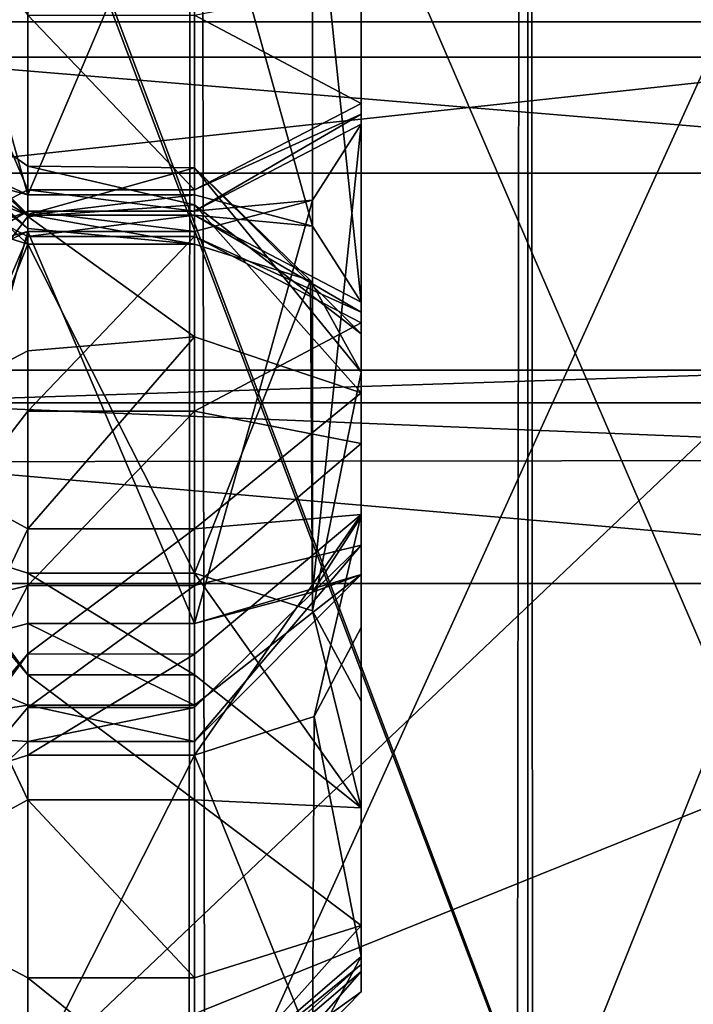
# Model space of a CAD drawing. Header units: millimetres. Extents: x -15 to 196, y -14 to 691.
# Tile 256 of 278: x 18.18 to 20.2, y 657.83 to 660.78. Entities that reach past the tile are written whole.
import ezdxf

# ---------------------------------------------------------------- set-up
doc = ezdxf.new("R2010")
doc.units = ezdxf.units.MM
doc.header["$LTSCALE"] = 41.718519
for name, color, linetype in [('1190', 7, 'CONTINUOUS'), ('1195', 7, 'CONTINUOUS'), ('131', 7, 'CONTINUOUS'), ('1368', 7, 'CONTINUOUS'), ('1369', 7, 'CONTINUOUS'), ('1370', 7, 'CONTINUOUS'), ('1404', 7, 'CONTINUOUS'), ('1405', 7, 'CONTINUOUS'), ('1414', 7, 'CONTINUOUS'), ('1416', 7, 'CONTINUOUS'), ('1417', 7, 'CONTINUOUS'), ('669', 7, 'CONTINUOUS'), ('670', 7, 'CONTINUOUS'), ('673', 7, 'CONTINUOUS'), ('674', 7, 'CONTINUOUS'), ('675', 7, 'CONTINUOUS'), ('689', 7, 'CONTINUOUS'), ('690', 7, 'CONTINUOUS'), ('691', 7, 'CONTINUOUS'), ('692', 7, 'CONTINUOUS'), ('693', 7, 'CONTINUOUS'), ('694', 7, 'CONTINUOUS'), ('695', 7, 'CONTINUOUS'), ('696', 7, 'CONTINUOUS'), ('697', 7, 'CONTINUOUS'), ('698', 7, 'CONTINUOUS'), ('699', 7, 'CONTINUOUS'), ('700', 7, 'CONTINUOUS'), ('701', 7, 'CONTINUOUS'), ('702', 7, 'CONTINUOUS'), ('703', 7, 'CONTINUOUS'), ('704', 7, 'CONTINUOUS'), ('705', 7, 'CONTINUOUS'), ('706', 7, 'CONTINUOUS'), ('707', 7, 'CONTINUOUS'), ('708', 7, 'CONTINUOUS'), ('709', 7, 'CONTINUOUS'), ('710', 7, 'CONTINUOUS'), ('711', 7, 'CONTINUOUS'), ('712', 7, 'CONTINUOUS'), ('713', 7, 'CONTINUOUS'), ('714', 7, 'CONTINUOUS')]:
    doc.layers.add(name, color=color, linetype=linetype)

msp = doc.modelspace()

# ---------------------------------------------------------------- linework, layer by layer
at = {"layer": '1190', "linetype": 'Continuous'}
for points in [[(20.7, 665.2051, -150.9176), (20.7, 657.7909, -149.0178), (17.5, 665.2051, -150.9176), (20.7, 665.2051, -150.9176)], [(17.5, 665.2051, -150.9176), (20.7, 657.7909, -149.0178), (17.5, 657.7909, -149.0178), (17.5, 665.2051, -150.9176)], [(20.7, 654.6308, -107.6847), (20.7, 661.67, -104.6799), (17.5, 654.6308, -107.6847), (20.7, 654.6308, -107.6847)], [(17.5, 654.6308, -107.6847), (20.7, 661.67, -104.6799), (17.5, 661.67, -104.6799), (17.5, 654.6308, -107.6847)]]:
    msp.add_3dface(points, dxfattribs=at)
at = {"layer": '1195', "linetype": 'Continuous'}
for points in [[(20.7, 654.8558, -108.6046), (17.5, 654.8558, -108.6046), (17.5, 663.3212, -109.3452), (20.7, 654.8558, -108.6046)], [(20.7, 654.8558, -108.6046), (17.5, 663.3212, -109.3452), (17.7, 662.8231, -109.3016), (20.7, 654.8558, -108.6046)], [(20.7, 662.8231, -109.3016), (20.7, 654.8558, -108.6046), (17.7, 662.8231, -109.3016), (20.7, 662.8231, -109.3016)]]:
    msp.add_3dface(points, dxfattribs=at)
at = {"layer": '131', "linetype": 'Continuous'}
for points in [[(20.2742, 679.5982, -111.2022), (19.7, 679.3463, -110.9982), (20.1438, 0.7796, -51.7353), (20.2742, 679.5982, -111.2022)], [(20.2742, 679.5982, -111.2022), (20.1438, 0.7796, -51.7353), (20.5, 12, -53.0145), (20.2742, 679.5982, -111.2022)], [(20.1438, 0.7796, -51.7353), (19.7, 679.3463, -110.9982), (19.7, 0.8299, -51.6357), (20.1438, 0.7796, -51.7353)]]:
    msp.add_3dface(points, dxfattribs=at)
at = {"layer": '1368', "linetype": 'Continuous'}
for points in [[(17.7, 660.6673, -106.516), (17.7, 664.8736, -105.6361), (21.9, 660.6673, -106.516), (17.7, 660.6673, -106.516)], [(21.9, 660.6673, -106.516), (17.7, 664.8736, -105.6361), (21.9, 664.8736, -105.6361), (21.9, 660.6673, -106.516)]]:
    msp.add_3dface(points, dxfattribs=at)
at = {"layer": '1369', "linetype": 'Continuous'}
for points in [[(17.7, 660.7734, -107.4911), (17.7, 660.32, -107.0471), (21.9, 660.7734, -107.4911), (17.7, 660.7734, -107.4911)], [(21.9, 660.7734, -107.4911), (17.7, 660.32, -107.0471), (21.9, 660.32, -107.0471), (21.9, 660.7734, -107.4911)], [(17.7, 660.32, -107.0471), (17.7, 660.6673, -106.516), (21.9, 660.32, -107.0471), (17.7, 660.32, -107.0471)], [(17.7, 660.6673, -106.516), (21.9, 660.6673, -106.516), (21.9, 660.32, -107.0471), (17.7, 660.6673, -106.516)]]:
    msp.add_3dface(points, dxfattribs=at)
at = {"layer": '1370', "linetype": 'Continuous'}
for points in [[(17.7, 662.4666, -107.6393), (17.7, 660.7734, -107.4911), (21.9, 660.7734, -107.4911), (17.7, 662.4666, -107.6393)], [(21.9, 662.4666, -107.6393), (17.7, 662.4666, -107.6393), (21.9, 660.7734, -107.4911), (21.9, 662.4666, -107.6393)]]:
    msp.add_3dface(points, dxfattribs=at)
at = {"layer": '1404', "linetype": 'Continuous'}
for points in [[(20.7, 659.7291, -144.6666), (21.9, 659.631, -145.7873), (17.7, 659.631, -145.7873), (20.7, 659.7291, -144.6666)], [(17.7, 659.7291, -144.6666), (20.7, 659.7291, -144.6666), (17.7, 659.631, -145.7873), (17.7, 659.7291, -144.6666)]]:
    msp.add_3dface(points, dxfattribs=at)
at = {"layer": '1405', "linetype": 'Continuous'}
for points in [[(20.7, 651.7617, -143.9695), (20.7, 659.7291, -144.6666), (17.5, 651.7617, -143.9695), (20.7, 651.7617, -143.9695)], [(17.5, 651.7617, -143.9695), (20.7, 659.7291, -144.6666), (17.7, 659.7291, -144.6666), (17.5, 651.7617, -143.9695)]]:
    msp.add_3dface(points, dxfattribs=at)
at = {"layer": '1414', "linetype": 'Continuous'}
for points in [[(21.9, 657.1223, -147.0356), (21.9, 661.1119, -148.6325), (17.7, 657.1223, -147.0356), (21.9, 657.1223, -147.0356)], [(21.9, 661.1119, -148.6325), (17.7, 661.1119, -148.6325), (17.7, 657.1223, -147.0356), (21.9, 661.1119, -148.6325)]]:
    msp.add_3dface(points, dxfattribs=at)
at = {"layer": '1416', "linetype": 'Continuous'}
for points in [[(21.9, 659.0893, -146.2418), (21.9, 657.3962, -146.0937), (17.7, 657.3962, -146.0937), (21.9, 659.0893, -146.2418)], [(21.9, 659.0893, -146.2418), (17.7, 657.3962, -146.0937), (17.7, 659.0893, -146.2418), (21.9, 659.0893, -146.2418)]]:
    msp.add_3dface(points, dxfattribs=at)
at = {"layer": '1417', "linetype": 'Continuous'}
for points in [[(21.9, 659.631, -145.7873), (21.9, 659.4601, -146.1218), (17.7, 659.631, -145.7873), (21.9, 659.631, -145.7873)], [(17.7, 659.631, -145.7873), (21.9, 659.4601, -146.1218), (17.7, 659.4543, -146.1267), (17.7, 659.631, -145.7873)], [(21.9, 659.4601, -146.1218), (21.9, 659.0893, -146.2418), (17.7, 659.4543, -146.1267), (21.9, 659.4601, -146.1218)], [(21.9, 659.0893, -146.2418), (17.7, 659.0893, -146.2418), (17.7, 659.4543, -146.1267), (21.9, 659.0893, -146.2418)]]:
    msp.add_3dface(points, dxfattribs=at)
at = {"layer": '669', "linetype": 'Continuous'}
for points in [[(18.1258, 679.5982, -111.2022), (17.995, 0.6886, -51.9155), (18.7, 0.8299, -51.6357), (18.1258, 679.5982, -111.2022)], [(18.7, 679.3463, -110.9982), (18.1258, 679.5982, -111.2022), (18.7, 0.8299, -51.6357), (18.7, 679.3463, -110.9982)]]:
    msp.add_3dface(points, dxfattribs=at)
at = {"layer": '670', "linetype": 'Continuous'}
for points in [[(19.7, 679.3463, -110.9982), (18.7, 679.3463, -110.9982), (18.7, 0.8299, -51.6357), (19.7, 679.3463, -110.9982)], [(19.7, 0.8299, -51.6357), (19.7, 679.3463, -110.9982), (18.7, 0.8299, -51.6357), (19.7, 0.8299, -51.6357)]]:
    msp.add_3dface(points, dxfattribs=at)
at = {"layer": '673', "linetype": 'Continuous'}
for points in [[(18.1258, 676.5793, -145.7079), (18.7, 676.2958, -145.865), (18.1516, 55.7885, -91.4132), (18.1258, 676.5793, -145.7079)], [(18.7, 676.2958, -145.865), (18.7, 56.0569, -91.6011), (18.1516, 55.7885, -91.4132), (18.7, 676.2958, -145.865)]]:
    msp.add_3dface(points, dxfattribs=at)
at = {"layer": '674', "linetype": 'Continuous'}
for points in [[(18.7, 676.2958, -145.865), (19.7, 676.2958, -145.865), (19.7, 56.0569, -91.6011), (18.7, 676.2958, -145.865)], [(18.7, 56.0569, -91.6011), (18.7, 676.2958, -145.865), (19.7, 56.0569, -91.6011), (18.7, 56.0569, -91.6011)]]:
    msp.add_3dface(points, dxfattribs=at)
at = {"layer": '675', "linetype": 'Continuous'}
for points in [[(19.7, 676.2958, -145.865), (20.2742, 676.5793, -145.7079), (19.7, 56.0569, -91.6011), (19.7, 676.2958, -145.865)], [(20.2742, 676.5793, -145.7079), (20.248, 55.7889, -91.4135), (19.7, 56.0569, -91.6011), (20.2742, 676.5793, -145.7079)]]:
    msp.add_3dface(points, dxfattribs=at)
at = {"layer": '689', "linetype": 'Continuous'}
for points in [[(17.7, 660.6237, -134.3715), (17.7, 660.6902, -135.8026), (18.2, 660.196, -134.6304), (17.7, 660.6237, -134.3715)], [(17.7, 660.6902, -135.8026), (17.7, 659.5258, -136.6368), (18.2, 660.1894, -135.6768), (17.7, 660.6902, -135.8026)], [(18.2, 660.196, -134.6304), (17.7, 660.6902, -135.8026), (18.2, 660.3405, -135.1545), (18.2, 660.196, -134.6304)], [(18.2, 660.3405, -135.1545), (17.7, 660.6902, -135.8026), (18.2, 660.1894, -135.6768), (18.2, 660.3405, -135.1545)], [(17.7, 660.5602, -134.2752), (17.7, 660.6237, -134.3715), (18.2, 660.1537, -134.5662), (17.7, 660.5602, -134.2752)], [(18.2, 660.1537, -134.5662), (17.7, 660.6237, -134.3715), (18.2, 660.196, -134.6304), (18.2, 660.1537, -134.5662)], [(17.8464, 660.2187, -134.4114), (17.7, 660.5602, -134.2752), (18.2, 660.1066, -134.5055), (17.8464, 660.2187, -134.4114)], [(18.2, 660.1066, -134.5055), (17.7, 660.5602, -134.2752), (18.2, 660.1537, -134.5662), (18.2, 660.1066, -134.5055)], [(18.2, 660.1894, -135.6768), (17.7, 659.5258, -136.6368), (18.2, 659.7875, -136.0428), (18.2, 660.1894, -135.6768)], [(18.2, 659.7875, -136.0428), (17.7, 659.5258, -136.6368), (18.2, 659.2534, -136.1445), (18.2, 659.7875, -136.0428)], [(17.7, 659.5258, -136.6368), (17.7, 658.1915, -136.1125), (18.2, 659.2534, -136.1445), (17.7, 659.5258, -136.6368)], [(18.2, 659.2534, -136.1445), (17.7, 658.1915, -136.1125), (18.2, 658.8788, -136.0353), (18.2, 659.2534, -136.1445)], [(18.2, 658.8788, -136.0353), (17.7, 658.1915, -136.1125), (17.8464, 658.4623, -135.8852), (18.2, 658.8788, -136.0353)], [(18.2, 658.5745, -135.7911), (18.2, 658.8788, -136.0353), (17.8464, 658.4623, -135.8852), (18.2, 658.5745, -135.7911)]]:
    msp.add_3dface(points, dxfattribs=at)
at = {"layer": '690', "linetype": 'Continuous'}
for points in [[(17.8464, 660.2187, -134.4114), (18.2, 660.1066, -134.5055), (17.8464, 659.2323, -133.2358), (17.8464, 660.2187, -134.4114)], [(17.8464, 659.2323, -133.2358), (18.2, 660.1066, -134.5055), (18.2, 659.1201, -133.3299), (17.8464, 659.2323, -133.2358)]]:
    msp.add_3dface(points, dxfattribs=at)
at = {"layer": '691', "linetype": 'Continuous'}
for points in [[(17.7, 658.1688, -132.4842), (17.7, 659.5031, -133.0085), (18.2, 658.4412, -132.9765), (17.7, 658.1688, -132.4842)], [(17.7, 659.5031, -133.0085), (17.8464, 659.2323, -133.2358), (18.2, 658.8158, -133.0857), (17.7, 659.5031, -133.0085)], [(18.2, 658.4412, -132.9765), (17.7, 659.5031, -133.0085), (18.2, 658.8158, -133.0857), (18.2, 658.4412, -132.9765)], [(17.8464, 659.2323, -133.2358), (18.2, 659.1201, -133.3299), (18.2, 658.8158, -133.0857), (17.8464, 659.2323, -133.2358)], [(18.2, 657.9071, -133.0781), (17.7, 658.1688, -132.4842), (18.2, 658.4412, -132.9765), (18.2, 657.9071, -133.0781)], [(17.7, 657.0043, -133.3184), (17.7, 658.1688, -132.4842), (18.2, 657.5051, -133.4442), (17.7, 657.0043, -133.3184)], [(18.2, 657.5051, -133.4442), (17.7, 658.1688, -132.4842), (18.2, 657.9071, -133.0781), (18.2, 657.5051, -133.4442)]]:
    msp.add_3dface(points, dxfattribs=at)
at = {"layer": '692', "linetype": 'Continuous'}
for points in [[(18.2, 658.5745, -135.7911), (17.8464, 658.4623, -135.8852), (18.2, 657.588, -134.6155), (18.2, 658.5745, -135.7911)], [(17.8464, 658.4623, -135.8852), (17.8464, 657.4758, -134.7096), (18.2, 657.588, -134.6155), (17.8464, 658.4623, -135.8852)]]:
    msp.add_3dface(points, dxfattribs=at)
at = {"layer": '693', "linetype": 'Continuous'}
for points in [[(18.2, 658.5745, -135.7911), (18.2, 657.588, -134.6155), (18.7, 658.5745, -135.7911), (18.2, 658.5745, -135.7911)], [(18.7, 658.5745, -135.7911), (18.2, 657.588, -134.6155), (18.7, 657.588, -134.6155), (18.7, 658.5745, -135.7911)]]:
    msp.add_3dface(points, dxfattribs=at)
at = {"layer": '694', "linetype": 'Continuous'}
for points in [[(18.2, 660.196, -134.6304), (18.2, 660.3405, -135.1545), (18.7, 660.3361, -135.0549), (18.2, 660.196, -134.6304)], [(18.2, 660.3405, -135.1545), (18.2, 660.1894, -135.6768), (18.7, 660.2251, -135.6146), (18.2, 660.3405, -135.1545)], [(18.7, 660.3361, -135.0549), (18.2, 660.3405, -135.1545), (18.7, 660.2251, -135.6146), (18.7, 660.3361, -135.0549)], [(18.7, 660.1066, -134.5055), (18.2, 660.196, -134.6304), (18.7, 660.3361, -135.0549), (18.7, 660.1066, -134.5055)], [(18.7, 660.2251, -135.6146), (18.2, 660.1894, -135.6768), (18.7, 659.8292, -136.0208), (18.7, 660.2251, -135.6146)], [(18.2, 660.1537, -134.5662), (18.2, 660.196, -134.6304), (18.7, 660.1066, -134.5055), (18.2, 660.1537, -134.5662)], [(18.2, 660.1894, -135.6768), (18.2, 659.7875, -136.0428), (18.7, 659.8292, -136.0208), (18.2, 660.1894, -135.6768)], [(18.2, 660.1066, -134.5055), (18.2, 660.1537, -134.5662), (18.7, 660.1066, -134.5055), (18.2, 660.1066, -134.5055)], [(18.2, 659.7875, -136.0428), (18.2, 659.2534, -136.1445), (18.7, 659.8292, -136.0208), (18.2, 659.7875, -136.0428)], [(18.7, 659.8292, -136.0208), (18.2, 659.2534, -136.1445), (18.7, 659.2534, -136.1445), (18.7, 659.8292, -136.0208)], [(18.2, 659.2534, -136.1445), (18.2, 658.8788, -136.0353), (18.7, 659.2534, -136.1445), (18.2, 659.2534, -136.1445)], [(18.7, 659.2534, -136.1445), (18.2, 658.8788, -136.0353), (18.7, 658.8775, -136.0346), (18.7, 659.2534, -136.1445)], [(18.2, 658.8788, -136.0353), (18.2, 658.5745, -135.7911), (18.7, 658.8775, -136.0346), (18.2, 658.8788, -136.0353)], [(18.2, 658.5745, -135.7911), (18.7, 658.5745, -135.7911), (18.7, 658.8775, -136.0346), (18.2, 658.5745, -135.7911)]]:
    msp.add_3dface(points, dxfattribs=at)
at = {"layer": '695', "linetype": 'Continuous'}
for points in [[(18.2, 659.1201, -133.3299), (18.2, 660.1066, -134.5055), (18.7, 659.1201, -133.3299), (18.2, 659.1201, -133.3299)], [(18.2, 660.1066, -134.5055), (18.7, 660.1066, -134.5055), (18.7, 659.1201, -133.3299), (18.2, 660.1066, -134.5055)]]:
    msp.add_3dface(points, dxfattribs=at)
at = {"layer": '696', "linetype": 'Continuous'}
for points in [[(18.2, 658.8158, -133.0857), (18.2, 659.1201, -133.3299), (18.7, 658.8158, -133.0857), (18.2, 658.8158, -133.0857)], [(18.2, 659.1201, -133.3299), (18.7, 659.1201, -133.3299), (18.7, 658.8158, -133.0857), (18.2, 659.1201, -133.3299)], [(18.2, 658.4412, -132.9765), (18.2, 658.8158, -133.0857), (18.7, 658.4412, -132.9765), (18.2, 658.4412, -132.9765)], [(18.7, 658.4412, -132.9765), (18.2, 658.8158, -133.0857), (18.7, 658.8158, -133.0857), (18.7, 658.4412, -132.9765)], [(18.2, 657.9071, -133.0781), (18.2, 658.4412, -132.9765), (18.7, 657.9071, -133.0781), (18.2, 657.9071, -133.0781)], [(18.7, 657.9071, -133.0781), (18.2, 658.4412, -132.9765), (18.7, 658.4412, -132.9765), (18.7, 657.9071, -133.0781)], [(18.2, 657.5051, -133.4442), (18.2, 657.9071, -133.0781), (18.7, 657.5051, -133.4442), (18.2, 657.5051, -133.4442)], [(18.7, 657.5051, -133.4442), (18.2, 657.9071, -133.0781), (18.7, 657.9071, -133.0781), (18.7, 657.5051, -133.4442)]]:
    msp.add_3dface(points, dxfattribs=at)
at = {"layer": '697', "linetype": 'Continuous'}
for points in [[(18.7, 658.8158, -133.0857), (18.7, 659.1201, -133.3299), (19.2, 658.4167, -133.4766), (18.7, 658.8158, -133.0857)], [(19.2, 658.4167, -133.4766), (18.7, 659.1201, -133.3299), (19.0536, 659.0079, -133.424), (19.2, 658.4167, -133.4766)], [(19.2, 658.7371, -133.6513), (19.2, 658.4167, -133.4766), (19.0536, 659.0079, -133.424), (19.2, 658.7371, -133.6513)], [(18.7, 658.4412, -132.9765), (18.7, 658.8158, -133.0857), (19.2, 658.4167, -133.4766), (18.7, 658.4412, -132.9765)], [(18.7, 657.9071, -133.0781), (18.7, 658.4412, -132.9765), (19.2, 658.0643, -133.5653), (18.7, 657.9071, -133.0781)], [(19.2, 658.0643, -133.5653), (18.7, 658.4412, -132.9765), (19.2, 658.4167, -133.4766), (19.2, 658.0643, -133.5653)], [(18.7, 657.5051, -133.4442), (18.7, 657.9071, -133.0781), (19.2, 658.0643, -133.5653), (18.7, 657.5051, -133.4442)], [(19.2, 657.8648, -133.8696), (18.7, 657.5051, -133.4442), (19.2, 658.0643, -133.5653), (19.2, 657.8648, -133.8696)], [(19.0536, 657.7002, -134.5213), (18.7, 657.5409, -134.5547), (19.2, 657.971, -134.2941), (19.0536, 657.7002, -134.5213)], [(19.2, 657.971, -134.2941), (18.7, 657.5409, -134.5547), (19.2, 657.9475, -134.2637), (19.2, 657.971, -134.2941)], [(18.7, 657.5409, -134.5547), (18.7, 657.4986, -134.4906), (19.2, 657.9475, -134.2637), (18.7, 657.5409, -134.5547)], [(19.2, 657.9475, -134.2637), (18.7, 657.4986, -134.4906), (19.2, 657.9263, -134.2316), (19.2, 657.9475, -134.2637)], [(18.7, 657.4986, -134.4906), (18.7, 657.3541, -133.9664), (19.2, 657.9263, -134.2316), (18.7, 657.4986, -134.4906)], [(19.2, 657.9263, -134.2316), (18.7, 657.3541, -133.9664), (19.2, 657.8648, -133.8696), (19.2, 657.9263, -134.2316)], [(18.7, 657.3541, -133.9664), (18.7, 657.5051, -133.4442), (19.2, 657.8648, -133.8696), (18.7, 657.3541, -133.9664)]]:
    msp.add_3dface(points, dxfattribs=at)
at = {"layer": '698', "linetype": 'Continuous'}
for points in [[(19.0589, 658.6908, -135.6935), (19.2, 657.971, -134.2941), (19.2, 658.9575, -135.4697), (19.0589, 658.6908, -135.6935)], [(18.7, 658.5745, -135.7911), (19.0536, 657.7002, -134.5213), (19.0589, 658.6908, -135.6935), (18.7, 658.5745, -135.7911)], [(19.0536, 657.7002, -134.5213), (19.2, 657.971, -134.2941), (19.0589, 658.6908, -135.6935), (19.0536, 657.7002, -134.5213)], [(18.7, 658.5745, -135.7911), (18.7, 657.588, -134.6155), (19.0536, 657.7002, -134.5213), (18.7, 658.5745, -135.7911)]]:
    msp.add_3dface(points, dxfattribs=at)
at = {"layer": '699', "linetype": 'Continuous'}
for points in [[(18.7, 660.1066, -134.5055), (18.7, 660.3361, -135.0549), (19.0482, 659.9984, -134.5962), (18.7, 660.1066, -134.5055)], [(18.7, 660.3361, -135.0549), (18.7, 660.2251, -135.6146), (19.2, 659.8384, -135.1939), (18.7, 660.3361, -135.0549)], [(19.0482, 659.9984, -134.5962), (18.7, 660.3361, -135.0549), (19.2, 659.7235, -134.8269), (19.0482, 659.9984, -134.5962)], [(19.2, 659.7235, -134.8269), (18.7, 660.3361, -135.0549), (19.2, 659.8384, -135.1939), (19.2, 659.7235, -134.8269)], [(18.7, 660.2251, -135.6146), (18.7, 659.8292, -136.0208), (19.2, 659.6609, -135.5322), (18.7, 660.2251, -135.6146)], [(19.2, 659.8384, -135.1939), (18.7, 660.2251, -135.6146), (19.2, 659.6609, -135.5322), (19.2, 659.8384, -135.1939)], [(18.7, 659.8292, -136.0208), (18.7, 659.2534, -136.1445), (19.2, 659.6609, -135.5322), (18.7, 659.8292, -136.0208)], [(19.2, 659.6609, -135.5322), (18.7, 659.2534, -136.1445), (19.2, 659.2964, -135.6463), (19.2, 659.6609, -135.5322)], [(18.7, 658.8775, -136.0346), (18.7, 658.5745, -135.7911), (19.2, 659.2964, -135.6463), (18.7, 658.8775, -136.0346)], [(18.7, 658.5745, -135.7911), (19.0589, 658.6908, -135.6935), (19.2, 659.2964, -135.6463), (18.7, 658.5745, -135.7911)], [(18.7, 659.2534, -136.1445), (18.7, 658.8775, -136.0346), (19.2, 659.2964, -135.6463), (18.7, 659.2534, -136.1445)], [(19.0589, 658.6908, -135.6935), (19.2, 658.9575, -135.4697), (19.2, 659.2964, -135.6463), (19.0589, 658.6908, -135.6935)]]:
    msp.add_3dface(points, dxfattribs=at)
at = {"layer": '700', "linetype": 'Continuous'}
for points in [[(18.7, 659.1201, -133.3299), (18.7, 660.1066, -134.5055), (19.0482, 659.9984, -134.5962), (18.7, 659.1201, -133.3299)], [(19.0536, 659.0079, -133.424), (18.7, 659.1201, -133.3299), (19.0482, 659.9984, -134.5962), (19.0536, 659.0079, -133.424)], [(19.0536, 659.0079, -133.424), (19.0482, 659.9984, -134.5962), (19.2, 659.7235, -134.8269), (19.0536, 659.0079, -133.424)], [(19.2, 658.7371, -133.6513), (19.0536, 659.0079, -133.424), (19.2, 659.7235, -134.8269), (19.2, 658.7371, -133.6513)]]:
    msp.add_3dface(points, dxfattribs=at)
at = {"layer": '701', "linetype": 'Continuous'}
for points in [[(19.2, 658.9575, -135.4697), (19.2, 657.971, -134.2941), (19.2, 659.8384, -135.1939), (19.2, 658.9575, -135.4697)], [(19.2, 657.971, -134.2941), (19.2, 659.7235, -134.8269), (19.2, 659.8384, -135.1939), (19.2, 657.971, -134.2941)], [(19.2, 658.9575, -135.4697), (19.2, 659.8384, -135.1939), (19.2, 659.6609, -135.5322), (19.2, 658.9575, -135.4697)], [(19.2, 657.971, -134.2941), (19.2, 657.9475, -134.2637), (19.2, 659.7235, -134.8269), (19.2, 657.971, -134.2941)], [(19.2, 657.9475, -134.2637), (19.2, 657.9263, -134.2316), (19.2, 659.7235, -134.8269), (19.2, 657.9475, -134.2637)], [(19.2, 657.9263, -134.2316), (19.2, 657.8648, -133.8696), (19.2, 659.7235, -134.8269), (19.2, 657.9263, -134.2316)], [(19.2, 657.8648, -133.8696), (19.2, 658.7371, -133.6513), (19.2, 659.7235, -134.8269), (19.2, 657.8648, -133.8696)], [(19.2, 658.9575, -135.4697), (19.2, 659.6609, -135.5322), (19.2, 659.2964, -135.6463), (19.2, 658.9575, -135.4697)], [(19.2, 657.8648, -133.8696), (19.2, 658.0643, -133.5653), (19.2, 658.7371, -133.6513), (19.2, 657.8648, -133.8696)], [(19.2, 658.0643, -133.5653), (19.2, 658.4167, -133.4766), (19.2, 658.7371, -133.6513), (19.2, 658.0643, -133.5653)]]:
    msp.add_3dface(points, dxfattribs=at)
at = {"layer": '702', "linetype": 'Continuous'}
for points in [[(17.7, 660.0108, -117.3247), (17.7, 661.4419, -117.2581), (18.2, 660.2697, -117.7524), (17.7, 660.0108, -117.3247)], [(18.2, 660.2697, -117.7524), (17.7, 661.4419, -117.2581), (18.2, 660.7939, -117.6079), (18.2, 660.2697, -117.7524)], [(18.2, 660.2056, -117.7947), (17.7, 660.0108, -117.3247), (18.2, 660.2697, -117.7524), (18.2, 660.2056, -117.7947)], [(17.7, 659.9145, -117.3881), (17.7, 660.0108, -117.3247), (18.2, 660.2056, -117.7947), (17.7, 659.9145, -117.3881)], [(18.2, 660.1448, -117.8418), (17.7, 659.9145, -117.3881), (18.2, 660.2056, -117.7947), (18.2, 660.1448, -117.8418)], [(17.8464, 660.0507, -117.7296), (17.7, 659.9145, -117.3881), (18.2, 660.1448, -117.8418), (17.8464, 660.0507, -117.7296)]]:
    msp.add_3dface(points, dxfattribs=at)
at = {"layer": '703', "linetype": 'Continuous'}
for points in [[(17.8464, 660.0507, -117.7296), (18.2, 660.1448, -117.8418), (17.8464, 658.8751, -118.7161), (17.8464, 660.0507, -117.7296)], [(17.8464, 658.8751, -118.7161), (18.2, 660.1448, -117.8418), (18.2, 658.9692, -118.8283), (17.8464, 658.8751, -118.7161)]]:
    msp.add_3dface(points, dxfattribs=at)
at = {"layer": '704', "linetype": 'Continuous'}
for points in [[(17.7, 660.4851, -120.814), (17.7, 660.3888, -120.8775), (18.2, 660.1941, -120.4075), (17.7, 660.4851, -120.814)], [(17.8464, 660.3489, -120.4725), (17.7, 660.4851, -120.814), (18.2, 660.2548, -120.3603), (17.8464, 660.3489, -120.4725)], [(18.2, 660.2548, -120.3603), (17.7, 660.4851, -120.814), (18.2, 660.1941, -120.4075), (18.2, 660.2548, -120.3603)], [(17.7, 660.3888, -120.8775), (17.7, 658.9577, -120.944), (18.2, 660.1299, -120.4498), (17.7, 660.3888, -120.8775)], [(18.2, 660.1941, -120.4075), (17.7, 660.3888, -120.8775), (18.2, 660.1299, -120.4498), (18.2, 660.1941, -120.4075)], [(18.2, 660.1299, -120.4498), (17.7, 658.9577, -120.944), (18.2, 659.6058, -120.5943), (18.2, 660.1299, -120.4498)], [(18.2, 659.6058, -120.5943), (17.7, 658.9577, -120.944), (18.2, 659.0835, -120.4432), (18.2, 659.6058, -120.5943)], [(17.7, 658.9577, -120.944), (17.7, 658.1235, -119.7796), (18.2, 659.0835, -120.4432), (17.7, 658.9577, -120.944)], [(18.2, 659.0835, -120.4432), (17.7, 658.1235, -119.7796), (18.2, 658.7174, -120.0412), (18.2, 659.0835, -120.4432)], [(17.8464, 658.8751, -118.7161), (18.2, 658.9692, -118.8283), (18.2, 658.725, -119.1326), (17.8464, 658.8751, -118.7161)], [(17.7, 658.6478, -118.4452), (17.8464, 658.8751, -118.7161), (18.2, 658.725, -119.1326), (17.7, 658.6478, -118.4452)], [(18.2, 658.6158, -119.5071), (17.7, 658.6478, -118.4452), (18.2, 658.725, -119.1326), (18.2, 658.6158, -119.5071)], [(18.2, 658.7174, -120.0412), (17.7, 658.1235, -119.7796), (18.2, 658.6158, -119.5071), (18.2, 658.7174, -120.0412)], [(17.7, 658.1235, -119.7796), (17.7, 658.6478, -118.4452), (18.2, 658.6158, -119.5071), (17.7, 658.1235, -119.7796)]]:
    msp.add_3dface(points, dxfattribs=at)
at = {"layer": '705', "linetype": 'Continuous'}
for points in [[(18.2, 661.4304, -119.3739), (17.8464, 661.5245, -119.4861), (18.2, 660.2548, -120.3603), (18.2, 661.4304, -119.3739)], [(17.8464, 661.5245, -119.4861), (17.8464, 660.3489, -120.4725), (18.2, 660.2548, -120.3603), (17.8464, 661.5245, -119.4861)]]:
    msp.add_3dface(points, dxfattribs=at)
at = {"layer": '706', "linetype": 'Continuous'}
for points in [[(18.2, 661.4304, -119.3739), (18.2, 660.2548, -120.3603), (18.7, 661.4304, -119.3739), (18.2, 661.4304, -119.3739)], [(18.7, 661.4304, -119.3739), (18.2, 660.2548, -120.3603), (18.7, 660.2548, -120.3603), (18.7, 661.4304, -119.3739)]]:
    msp.add_3dface(points, dxfattribs=at)
at = {"layer": '707', "linetype": 'Continuous'}
for points in [[(18.2, 660.2697, -117.7524), (18.2, 660.7939, -117.6079), (18.7, 660.2697, -117.7524), (18.2, 660.2697, -117.7524)], [(18.7, 660.2697, -117.7524), (18.2, 660.7939, -117.6079), (18.7, 660.7939, -117.6079), (18.7, 660.2697, -117.7524)], [(18.2, 660.2056, -117.7947), (18.2, 660.2697, -117.7524), (18.7, 660.2056, -117.7947), (18.2, 660.2056, -117.7947)], [(18.7, 660.2056, -117.7947), (18.2, 660.2697, -117.7524), (18.7, 660.2697, -117.7524), (18.7, 660.2056, -117.7947)], [(18.2, 660.1448, -117.8418), (18.2, 660.2056, -117.7947), (18.7, 660.1448, -117.8418), (18.2, 660.1448, -117.8418)], [(18.7, 660.1448, -117.8418), (18.2, 660.2056, -117.7947), (18.7, 660.2056, -117.7947), (18.7, 660.1448, -117.8418)]]:
    msp.add_3dface(points, dxfattribs=at)
at = {"layer": '708', "linetype": 'Continuous'}
for points in [[(18.2, 658.9692, -118.8283), (18.2, 660.1448, -117.8418), (18.7, 658.9692, -118.8283), (18.2, 658.9692, -118.8283)], [(18.2, 660.1448, -117.8418), (18.7, 660.1448, -117.8418), (18.7, 658.9692, -118.8283), (18.2, 660.1448, -117.8418)]]:
    msp.add_3dface(points, dxfattribs=at)
at = {"layer": '709', "linetype": 'Continuous'}
for points in [[(18.2, 660.2548, -120.3603), (18.2, 660.1941, -120.4075), (18.7, 660.2548, -120.3603), (18.2, 660.2548, -120.3603)], [(18.7, 660.2548, -120.3603), (18.2, 660.1941, -120.4075), (18.7, 660.1941, -120.4075), (18.7, 660.2548, -120.3603)], [(18.2, 660.1941, -120.4075), (18.2, 660.1299, -120.4498), (18.7, 660.1941, -120.4075), (18.2, 660.1941, -120.4075)], [(18.7, 660.1941, -120.4075), (18.2, 660.1299, -120.4498), (18.7, 660.1299, -120.4498), (18.7, 660.1941, -120.4075)], [(18.2, 660.1299, -120.4498), (18.2, 659.6058, -120.5943), (18.7, 660.1299, -120.4498), (18.2, 660.1299, -120.4498)], [(18.7, 660.1299, -120.4498), (18.2, 659.6058, -120.5943), (18.7, 659.6058, -120.5943), (18.7, 660.1299, -120.4498)], [(18.2, 659.6058, -120.5943), (18.2, 659.0835, -120.4432), (18.7, 659.6058, -120.5943), (18.2, 659.6058, -120.5943)], [(18.7, 659.6058, -120.5943), (18.2, 659.0835, -120.4432), (18.7, 659.0835, -120.4432), (18.7, 659.6058, -120.5943)], [(18.2, 659.0835, -120.4432), (18.2, 658.7174, -120.0412), (18.7, 659.0835, -120.4432), (18.2, 659.0835, -120.4432)], [(18.7, 659.0835, -120.4432), (18.2, 658.7174, -120.0412), (18.7, 658.7174, -120.0412), (18.7, 659.0835, -120.4432)], [(18.2, 658.725, -119.1326), (18.2, 658.9692, -118.8283), (18.7, 658.725, -119.1326), (18.2, 658.725, -119.1326)], [(18.2, 658.9692, -118.8283), (18.7, 658.9692, -118.8283), (18.7, 658.725, -119.1326), (18.2, 658.9692, -118.8283)], [(18.2, 658.6158, -119.5071), (18.2, 658.725, -119.1326), (18.7, 658.6158, -119.5071), (18.2, 658.6158, -119.5071)], [(18.7, 658.6158, -119.5071), (18.2, 658.725, -119.1326), (18.7, 658.725, -119.1326), (18.7, 658.6158, -119.5071)], [(18.2, 658.7174, -120.0412), (18.2, 658.6158, -119.5071), (18.7, 658.7174, -120.0412), (18.2, 658.7174, -120.0412)], [(18.7, 658.7174, -120.0412), (18.2, 658.6158, -119.5071), (18.7, 658.6158, -119.5071), (18.7, 658.7174, -120.0412)]]:
    msp.add_3dface(points, dxfattribs=at)
at = {"layer": '710', "linetype": 'Continuous'}
for points in [[(18.7, 660.2548, -120.3603), (18.7, 660.1941, -120.4075), (19.0536, 660.1607, -120.2482), (18.7, 660.2548, -120.3603)], [(18.7, 660.1941, -120.4075), (18.7, 660.1299, -120.4498), (19.2, 659.903, -120.0009), (18.7, 660.1941, -120.4075)], [(19.0536, 660.1607, -120.2482), (18.7, 660.1941, -120.4075), (19.2, 659.9334, -119.9773), (19.0536, 660.1607, -120.2482)], [(19.2, 659.9334, -119.9773), (18.7, 660.1941, -120.4075), (19.2, 659.903, -120.0009), (19.2, 659.9334, -119.9773)], [(18.7, 660.1299, -120.4498), (18.7, 659.6058, -120.5943), (19.2, 659.8709, -120.022), (18.7, 660.1299, -120.4498)], [(19.2, 659.903, -120.0009), (18.7, 660.1299, -120.4498), (19.2, 659.8709, -120.022), (19.2, 659.903, -120.0009)], [(19.2, 659.8709, -120.022), (18.7, 659.6058, -120.5943), (19.2, 659.5089, -120.0836), (19.2, 659.8709, -120.022)], [(18.7, 659.6058, -120.5943), (18.7, 659.0835, -120.4432), (19.2, 659.5089, -120.0836), (18.7, 659.6058, -120.5943)], [(19.2, 659.5089, -120.0836), (18.7, 659.0835, -120.4432), (19.2, 659.2046, -119.8841), (19.2, 659.5089, -120.0836)], [(19.2, 659.2906, -119.2113), (19.2, 659.116, -119.5316), (19.0536, 659.0634, -118.9404), (19.2, 659.2906, -119.2113)], [(18.7, 659.0835, -120.4432), (18.7, 658.7174, -120.0412), (19.2, 659.2046, -119.8841), (18.7, 659.0835, -120.4432)], [(18.7, 658.7174, -120.0412), (18.7, 658.6158, -119.5071), (19.2, 659.2046, -119.8841), (18.7, 658.7174, -120.0412)], [(19.2, 659.2046, -119.8841), (18.7, 658.6158, -119.5071), (19.2, 659.116, -119.5316), (19.2, 659.2046, -119.8841)], [(18.7, 658.725, -119.1326), (18.7, 658.9692, -118.8283), (19.2, 659.116, -119.5316), (18.7, 658.725, -119.1326)], [(19.2, 659.116, -119.5316), (18.7, 658.9692, -118.8283), (19.0536, 659.0634, -118.9404), (19.2, 659.116, -119.5316)], [(18.7, 658.6158, -119.5071), (18.7, 658.725, -119.1326), (19.2, 659.116, -119.5316), (18.7, 658.6158, -119.5071)]]:
    msp.add_3dface(points, dxfattribs=at)
at = {"layer": '711', "linetype": 'Continuous'}
for points in [[(18.7, 661.4304, -119.3739), (18.7, 660.2548, -120.3603), (19.0536, 660.1607, -120.2482), (18.7, 661.4304, -119.3739)], [(18.7, 661.4304, -119.3739), (19.0536, 660.1607, -120.2482), (19.0536, 661.3363, -119.2617), (18.7, 661.4304, -119.3739)], [(19.0536, 660.1607, -120.2482), (19.2, 659.9334, -119.9773), (19.0536, 661.3363, -119.2617), (19.0536, 660.1607, -120.2482)], [(19.0536, 661.3363, -119.2617), (19.2, 659.9334, -119.9773), (19.2, 661.109, -118.9909), (19.0536, 661.3363, -119.2617)]]:
    msp.add_3dface(points, dxfattribs=at)
at = {"layer": '712', "linetype": 'Continuous'}
for points in [[(19.2, 660.5287, -118.1801), (18.7, 660.7939, -117.6079), (19.2, 660.8907, -118.1186), (19.2, 660.5287, -118.1801)], [(18.7, 660.2697, -117.7524), (18.7, 660.7939, -117.6079), (19.2, 660.5287, -118.1801), (18.7, 660.2697, -117.7524)], [(19.2, 660.4966, -118.2013), (18.7, 660.2697, -117.7524), (19.2, 660.5287, -118.1801), (19.2, 660.4966, -118.2013)], [(18.7, 660.2056, -117.7947), (18.7, 660.2697, -117.7524), (19.2, 660.4966, -118.2013), (18.7, 660.2056, -117.7947)], [(19.2, 660.4662, -118.2248), (18.7, 660.2056, -117.7947), (19.2, 660.4966, -118.2013), (19.2, 660.4662, -118.2248)], [(19.0536, 660.239, -117.954), (18.7, 660.2056, -117.7947), (19.2, 660.4662, -118.2248), (19.0536, 660.239, -117.954)], [(18.7, 660.1448, -117.8418), (18.7, 660.2056, -117.7947), (19.0536, 660.239, -117.954), (18.7, 660.1448, -117.8418)]]:
    msp.add_3dface(points, dxfattribs=at)
at = {"layer": '713', "linetype": 'Continuous'}
for points in [[(19.2, 659.2906, -119.2113), (19.0536, 659.0634, -118.9404), (19.2, 660.4662, -118.2248), (19.2, 659.2906, -119.2113)], [(19.0536, 659.0634, -118.9404), (19.0536, 660.239, -117.954), (19.2, 660.4662, -118.2248), (19.0536, 659.0634, -118.9404)], [(18.7, 658.9692, -118.8283), (18.7, 660.1448, -117.8418), (19.0536, 660.239, -117.954), (18.7, 658.9692, -118.8283)], [(19.0536, 659.0634, -118.9404), (18.7, 658.9692, -118.8283), (19.0536, 660.239, -117.954), (19.0536, 659.0634, -118.9404)]]:
    msp.add_3dface(points, dxfattribs=at)
at = {"layer": '714', "linetype": 'Continuous'}
for points in [[(19.2, 661.109, -118.9909), (19.2, 659.9334, -119.9773), (19.2, 660.8907, -118.1186), (19.2, 661.109, -118.9909)], [(19.2, 659.9334, -119.9773), (19.2, 660.5287, -118.1801), (19.2, 660.8907, -118.1186), (19.2, 659.9334, -119.9773)], [(19.2, 659.9334, -119.9773), (19.2, 660.4966, -118.2013), (19.2, 660.5287, -118.1801), (19.2, 659.9334, -119.9773)], [(19.2, 659.9334, -119.9773), (19.2, 660.4662, -118.2248), (19.2, 660.4966, -118.2013), (19.2, 659.9334, -119.9773)], [(19.2, 659.9334, -119.9773), (19.2, 659.903, -120.0009), (19.2, 660.4662, -118.2248), (19.2, 659.9334, -119.9773)], [(19.2, 659.903, -120.0009), (19.2, 659.8709, -120.022), (19.2, 660.4662, -118.2248), (19.2, 659.903, -120.0009)], [(19.2, 659.8709, -120.022), (19.2, 659.5089, -120.0836), (19.2, 660.4662, -118.2248), (19.2, 659.8709, -120.022)], [(19.2, 659.5089, -120.0836), (19.2, 659.2906, -119.2113), (19.2, 660.4662, -118.2248), (19.2, 659.5089, -120.0836)], [(19.2, 659.5089, -120.0836), (19.2, 659.2046, -119.8841), (19.2, 659.2906, -119.2113), (19.2, 659.5089, -120.0836)], [(19.2, 659.2046, -119.8841), (19.2, 659.116, -119.5316), (19.2, 659.2906, -119.2113), (19.2, 659.2046, -119.8841)]]:
    msp.add_3dface(points, dxfattribs=at)

doc.saveas('drawing.dxf')
